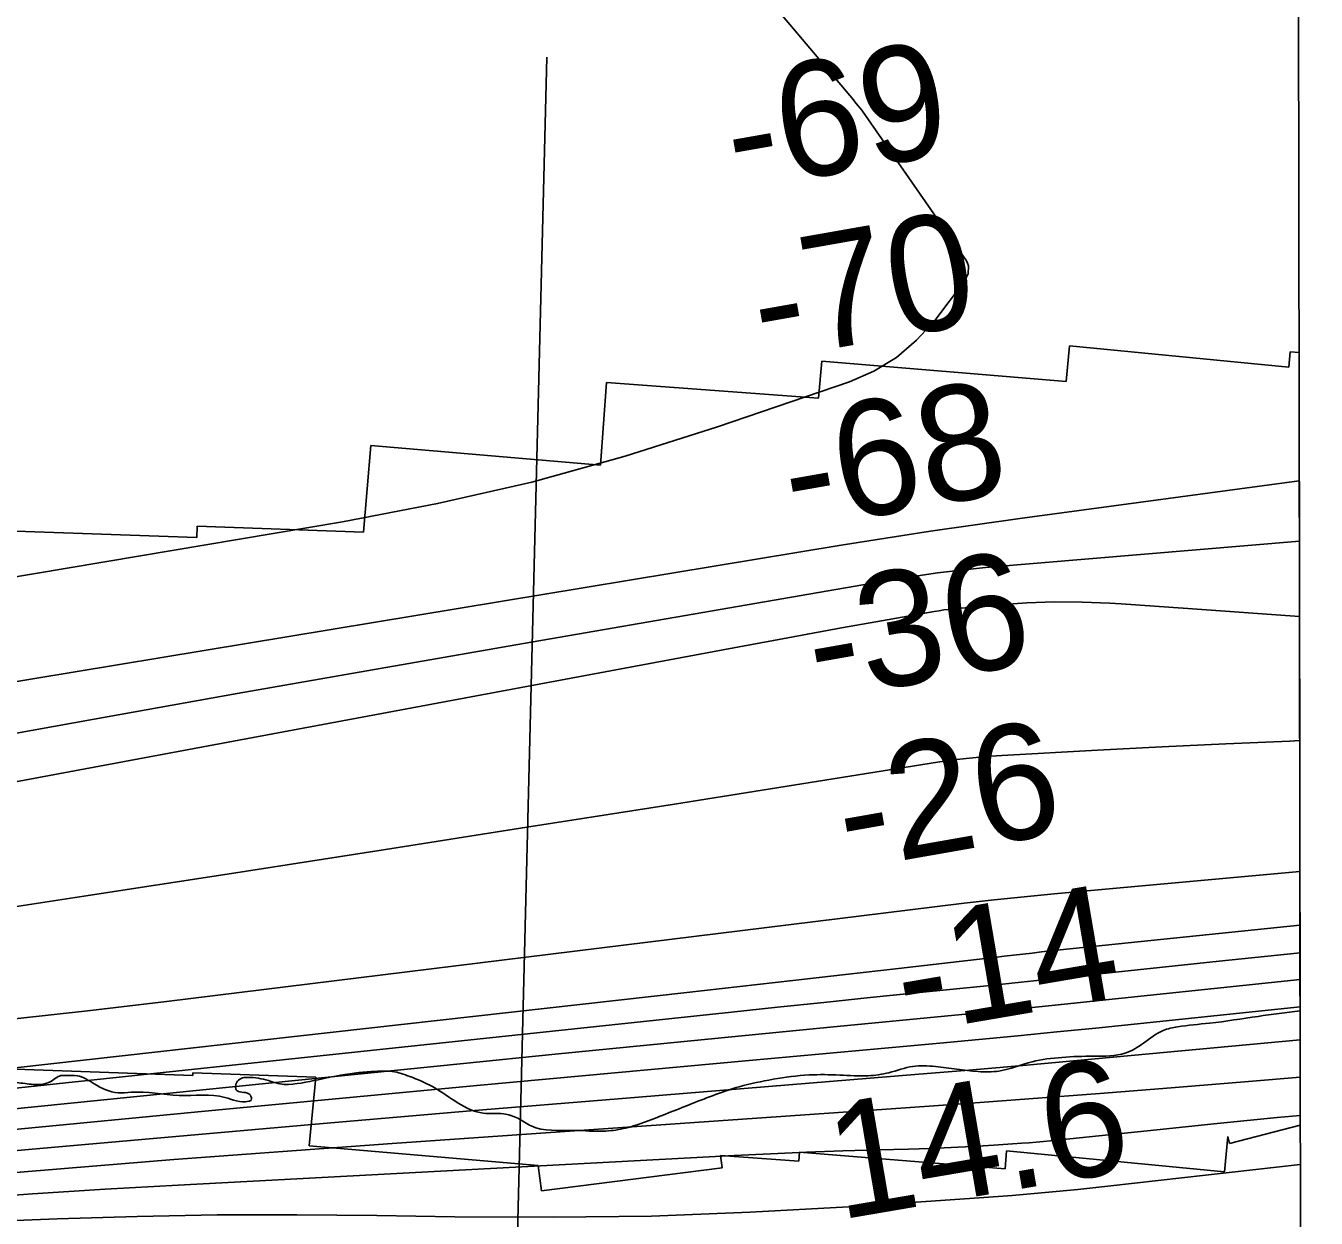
# Model space of a CAD drawing. Extents: x 3297772 to 3335630, y 634068 to 659439.
# Drawn here: x 3332702 to 3333452, y 645791 to 646484 of the extents above; entities that cross this region are included whole.
import ezdxf

# ---------------------------------------------------------------- set-up
doc = ezdxf.new("R2010")
doc.units = 0
for name, color, linetype in [('V-GRID-FRAM', 7, 'Continuous'), ('V-RIVR-EDGE', 7, 'Continuous'), ('V-RIVR-RANG', 7, 'Continuous'), ('V-RRAP-RVMT', 7, 'Continuous'), ('V-TOPO-DPTH', 7, 'Continuous'), ('V-TOPO-MAJR', 7, 'Continuous'), ('V-TOPO-MINR', 7, 'Continuous'), ('V-TOPO-WATR', 7, 'Continuous')]:
    doc.layers.add(name, color=color, linetype=linetype)

msp = doc.modelspace()

# ---------------------------------------------------------------- linework, layer by layer
at = {"layer": 'V-GRID-FRAM'}
msp.add_lwpolyline([(3301870.22, 657630.6), (3333425.54, 657662.73), (3333451.99, 639478.67), (3301880.8, 639446.53), (3301870.22, 657630.6)], dxfattribs=at)
at = {"layer": 'V-RIVR-EDGE'}
msp.add_spline([(3330448.91, 645637.24), (3330473.78, 645644.86), (3330485.12, 645645.56), (3330500.47, 645644.79), (3330522.03, 645643.64), (3330539.58, 645642.87), (3330562.96, 645640.25), (3330599.14, 645635.41), (3330611.94, 645635.38), (3330614.5, 645637.57), (3330621.82, 645642.67), (3330634.62, 645644.46), (3330658.02, 645645.13), (3330676.29, 645641.43), (3330692.73, 645638.83), (3330694.18, 645635.18), (3330695.63, 645630.42), (3330718.29, 645625.61), (3330735.1, 645623.74), (3330742.41, 645624.46), (3330747.53, 645627), (3330751.57, 645631.38), (3330753.4, 645635.03), (3330761.08, 645637.2), (3330782.3, 645640.81), (3330789.24, 645640.42), (3330793.98, 645636.03), (3330802.72, 645623.94), (3330811.47, 645611.49), (3330815.47, 645603.8), (3330821.3, 645595.75), (3330822.01, 645586.61), (3330823.07, 645574.91), (3330824.52, 645569.05), (3330830.72, 645561.36), (3330835.47, 645560.99), (3330841.32, 645560.97), (3330847.18, 645568.63), (3330850.11, 645570.09), (3330855.23, 645571.54), (3330859.98, 645570.43), (3330868.02, 645567.85), (3330874.96, 645567.47), (3330884.11, 645569.27), (3330893.25, 645573.27), (3330905.35, 645585.3), (3330915.98, 645598.07), (3330920.37, 645599.52), (3330923.66, 645599.88), (3330931.33, 645596.57), (3330964.54, 645574.19), (3330990.45, 645558.04), (3331006.9, 645555.81), (3331027.37, 645556.49), (3331050.41, 645560.82), (3331062.48, 645564.08), (3331069.8, 645569.18), (3331073.84, 645575.38), (3331078.97, 645581.58), (3331080.47, 645593.28), (3331079.04, 645606.81), (3331077.62, 645625.45), (3331079.1, 645633.49), (3331082.04, 645639.7), (3331082.41, 645641.53), (3331080.96, 645646.28), (3331082.06, 645648.11), (3331083.53, 645650.3), (3331090.49, 645655.03), (3331104.38, 645656.46), (3331108.77, 645656.45), (3331111.69, 645653.88), (3331118.99, 645651.31), (3331128.13, 645649.82), (3331136.89, 645646.14), (3331145.29, 645644.3), (3331147.85, 645645.02), (3331151.89, 645649.03), (3331154.09, 645652.68), (3331158.48, 645654.86), (3331161.77, 645654.12), (3331162.49, 645650.47), (3331163.92, 645638.4), (3331166.1, 645632.18), (3331174.86, 645626.68), (3331193.49, 645621.51), (3331201.17, 645621.49), (3331209.21, 645624.03), (3331216.91, 645630.96), (3331220.58, 645637.89), (3331221.33, 645645.2), (3331221.71, 645651.05), (3331219.54, 645660.93), (3331219.55, 645665.31), (3331221.75, 645667.87), (3331223.22, 645668.59), (3331223.96, 645672.25), (3331224.33, 645674.07), (3331226.89, 645674.8), (3331232.73, 645674.05), (3331234.2, 645675.88), (3331234.57, 645678.44), (3331237.5, 645678.79), (3331242.98, 645677.32), (3331252.48, 645675.47), (3331262.34, 645674.71), (3331276.6, 645675.77), (3331288.31, 645677.57), (3331300.74, 645680.83), (3331309.17, 645688.12), (3331324.57, 645709.29), (3331338.89, 645733.01), (3331346.22, 645741.4), (3331353.54, 645744.67), (3331367.44, 645747.2), (3331376.94, 645748.63), (3331391.2, 645748.23), (3331400.7, 645747.11), (3331406.55, 645746.73), (3331412.4, 645748.55), (3331415.33, 645750), (3331416.42, 645747.81), (3331418.61, 645746.34), (3331424.09, 645746.32), (3331431.78, 645750.33), (3331439.82, 645751.04), (3331465.05, 645752.44), (3331476.02, 645754.6), (3331481.52, 645758.98), (3331488.11, 645763.35), (3331494.33, 645765.89), (3331501.27, 645766.24), (3331514.43, 645765.48), (3331515.89, 645762.91), (3331517.71, 645761.08), (3331527.21, 645758.86), (3331535.98, 645758.84), (3331540.37, 645760.66), (3331541.11, 645762.49), (3331540.38, 645765.05), (3331536.01, 645768.35), (3331536.01, 645770.17), (3331537.11, 645771.63), (3331540.04, 645771.99), (3331557.57, 645767.93), (3331569.27, 645767.53), (3331580.97, 645767.5), (3331595.96, 645769.3), (3331613.51, 645772.18), (3331624.85, 645773.24), (3331630.33, 645771.4), (3331633.61, 645768.47), (3331638.72, 645767.73), (3331643.11, 645768.08), (3331648.6, 645770.63), (3331652.63, 645773.91), (3331660.31, 645775.72), (3331670.91, 645775.32), (3331678.21, 645771.29), (3331684.06, 645769.44), (3331691.37, 645768.69), (3331711.11, 645769.74), (3331753.53, 645776.22), (3331799.6, 645782.32), (3331827.02, 645783.35), (3331852.99, 645787.67), (3331887.72, 645791.24), (3331916.24, 645792.63), (3331931.22, 645791.86), (3331942.55, 645790.01), (3331954.96, 645781.93), (3331968.46, 645770.93), (3331978.31, 645765.43), (3332002.42, 645757.69), (3332022.16, 645755.81), (3332044.46, 645757.22), (3332072.25, 645760.44), (3332109.19, 645767.66), (3332134.05, 645770.89), (3332153.43, 645771.94), (3332163.66, 645772.64), (3332202.8, 645780.95), (3332228.77, 645786.01), (3332234.99, 645790.01), (3332245.61, 645799.13), (3332252.94, 645806.42), (3332260.26, 645810.42), (3332275.26, 645814.04), (3332289.52, 645815.47), (3332303.41, 645813.6), (3332324.58, 645804.05), (3332345.4, 645794.13), (3332361.1, 645788.6), (3332369.87, 645788.22), (3332383.03, 645788.92), (3332399.48, 645788.14), (3332415.19, 645784.82), (3332428.71, 645782.59), (3332441.5, 645781.83), (3332451.38, 645785.82), (3332467.49, 645793.83), (3332481.4, 645804.03), (3332490.55, 645806.93), (3332500.42, 645806.9), (3332507.36, 645806.52), (3332513.94, 645806.5), (3332520.89, 645807.22), (3332533.7, 645811.57), (3332542.48, 645814.84), (3332553.82, 645819.2), (3332575.4, 645826.09), (3332590.04, 645832.27), (3332610.17, 645843.19), (3332632.88, 645858.85), (3332647.15, 645866.49), (3332662.15, 645870.47), (3332681.16, 645871.16), (3332696.51, 645869.66), (3332706.01, 645868.54), (3332710.4, 645868.53), (3332715.88, 645869.98), (3332722.11, 645873.62), (3332725.4, 645873.61), (3332731.61, 645873.59), (3332741.47, 645868.82), (3332755.35, 645863.66), (3332763.02, 645864.01), (3332790.8, 645862.11), (3332817.48, 645860.95), (3332831.37, 645858.72), (3332832.83, 645859.45), (3332832.84, 645860.91), (3332831.38, 645863.11), (3332824.07, 645865.32), (3332823.71, 645867.52), (3332824.82, 645870.44), (3332827.75, 645872.26), (3332831.04, 645872.62), (3332842.73, 645870.76), (3332851.86, 645868.54), (3332854.42, 645868.54), (3332874.17, 645871.78), (3332895.38, 645875.38), (3332904.89, 645876.09), (3332914.76, 645876.06), (3332924.99, 645873.11), (3332938.13, 645867.23), (3332953.09, 645857.69), (3332967.7, 645851.81), (3332979.4, 645851.41), (3332987.8, 645848.83), (3332995.47, 645844.43), (3333019.95, 645841.81), (3333038.96, 645841.4), (3333050.66, 645843.19), (3333067.86, 645849), (3333089.08, 645857.36), (3333116.52, 645867.16), (3333136.27, 645871.5), (3333157.11, 645874), (3333175.02, 645873.96), (3333191.47, 645873.55), (3333203.54, 645875.35), (3333217.44, 645878.97), (3333230.6, 645878.94), (3333255.45, 645875.95), (3333267.51, 645876.29), (3333286.9, 645881.72), (3333304.09, 645884.24), (3333322.73, 645884.93), (3333341.01, 645886.71), (3333351.63, 645892.53), (3333362.98, 645899.81), (3333371.39, 645901.99), (3333390.04, 645904.13), (3333418.2, 645908.08), (3333442.63, 645911.21)], degree=3, dxfattribs=at)
at = {"layer": 'V-RIVR-RANG'}
msp.add_line((3332967.54, 644966.02), (3333004.59, 646465.56), dxfattribs=at)
at = {"layer": 'V-RRAP-RVMT'}
for p, q in [((3333306.68, 646277.13), (3333308.63, 646297.83)), ((3333308.63, 646297.83), (3333436.12, 646285.43)), ((3333162.69, 646267.33), (3333164.46, 646288.83)), ((3333164.46, 646288.83), (3333306.68, 646277.13)), ((3333436.12, 646285.43), (3333436.82, 646294.37)), ((3333436.82, 646294.37), (3333442.07, 646293.97)), ((3333442.07, 646293.97), (3333442.73, 645844.87)), ((3333035.85, 646228.4), (3333039.35, 646276.58)), ((3333039.35, 646276.58), (3333162.69, 646267.33)), ((3332897.99, 646189.59), (3332902.32, 646239.9)), ((3332902.32, 646239.9), (3333035.85, 646228.4)), ((3332673.08, 646190.83), (3332801.12, 646186.35)), ((3332801.12, 646186.35), (3332801.34, 646192.96)), ((3332801.34, 646192.96), (3332897.99, 646189.59)), ((3332798.82, 645873.8), (3332670.12, 645878.34)), ((3332798.88, 645875.19), (3332798.82, 645873.8)), ((3332870.33, 645872.73), (3332798.88, 645875.19)), ((3332866.48, 645832.9), (3332870.33, 645872.73)), ((3333400.59, 645838.28), (3333398.59, 645817.74)), ((3333401.62, 645834.22), (3333400.59, 645838.28)), ((3333442.73, 645844.87), (3333401.62, 645834.22)), ((3332999.68, 645821.39), (3332866.48, 645832.9)), ((3333151.14, 645823.91), (3333105.61, 645827.29)), ((3333105.61, 645827.29), (3333106.52, 645819.99)), ((3333151.53, 645829.22), (3333151.14, 645823.91)), ((3333271.05, 645819.41), (3333151.53, 645829.22)), ((3333271.87, 645829.88), (3333271.05, 645819.41)), ((3333398.59, 645817.74), (3333271.87, 645829.88)), ((3333001.6, 645806.69), (3332999.68, 645821.39)), ((3333106.52, 645819.99), (3333001.6, 645806.69))]:
    msp.add_line(p, q, dxfattribs=at)
at = {"layer": 'V-TOPO-DPTH'}
for points in [[(3333442.4, 646068.34), (3333442.3, 646140.55), (3333377.29, 646145.2), (3333357.94, 646146.5), (3333338.59, 646147.77), (3333332.09, 646148.18), (3333315.99, 646148.84), (3333299.89, 646149), (3333283.8, 646148.41), (3333267.72, 646147.32), (3333241.37, 646144.92), (3333238.47, 646144.62), (3333235.58, 646144.27), (3333232.7, 646143.85), (3333229.83, 646143.38), (3333195.87, 646137.36), (3333176.03, 646133.82), (3333156.2, 646130.24), (3333136.37, 646126.61), (3333116.56, 646122.93), (3332551.12, 646017.39)], [(3333442.3, 646140.55), (3333377.29, 646145.2), (3333357.94, 646146.5), (3333338.59, 646147.77), (3333332.09, 646148.18), (3333315.99, 646148.84), (3333299.89, 646149), (3333283.8, 646148.41), (3333267.72, 646147.32), (3333241.37, 646144.92), (3333238.47, 646144.62), (3333235.58, 646144.27), (3333232.7, 646143.85), (3333229.83, 646143.38), (3333195.87, 646137.36), (3333176.03, 646133.82), (3333156.2, 646130.24), (3333136.37, 646126.61), (3333116.56, 646122.93), (3332551.12, 646017.39)], [(3332528.66, 645946.13), (3332735.45, 645977.9), (3332821.31, 645991.16), (3332907.16, 646004.49), (3332992.99, 646017.95), (3333078.81, 646031.5), (3333231.79, 646055.75), (3333241.12, 646057.08), (3333250.47, 646058.22), (3333259.85, 646059.07), (3333269.25, 646059.73), (3333324.92, 646062.77), (3333362.17, 646064.71), (3333399.43, 646066.51), (3333436.7, 646068.11), (3333442.4, 646068.34), (3333442.51, 645992.32)], [(3332528.66, 645946.13), (3332735.45, 645977.9), (3332821.31, 645991.16), (3332907.16, 646004.49), (3332992.99, 646017.95), (3333078.81, 646031.5), (3333231.79, 646055.75), (3333241.12, 646057.08), (3333250.47, 646058.22), (3333259.85, 646059.07), (3333269.25, 646059.73), (3333324.92, 646062.77), (3333362.17, 646064.71), (3333399.43, 646066.51), (3333436.7, 646068.11), (3333442.4, 646068.34)], [(3332695.25, 645906.63), (3332739.38, 645911.46), (3332783.48, 645916.64), (3333230.01, 645971.78), (3333247.39, 645973.84), (3333264.77, 645975.79), (3333282.18, 645977.58), (3333299.59, 645979.25), (3333442.51, 645992.32), (3333442.58, 645945.04)], [(3333442.51, 645992.32), (3333299.59, 645979.25), (3333282.18, 645977.58), (3333264.77, 645975.79), (3333247.39, 645973.84), (3333230.01, 645971.78), (3332783.48, 645916.64), (3332739.38, 645911.46), (3332695.25, 645906.63)], [(3333442.58, 645945.04), (3333395.64, 645940.09), (3333287.81, 645928.68), (3333280.52, 645927.92), (3333273.22, 645927.16), (3333265.93, 645926.41), (3333258.63, 645925.67), (3333219.45, 645921.72), (3333192.56, 645918.99), (3333165.68, 645916.23), (3333138.8, 645913.43), (3333111.93, 645910.59), (3332542.14, 645850.05)], [(3332542.14, 645850.05), (3333111.93, 645910.59), (3333138.8, 645913.43), (3333165.68, 645916.23), (3333192.56, 645918.99), (3333219.45, 645921.72), (3333258.63, 645925.67), (3333265.93, 645926.41), (3333273.22, 645927.16), (3333280.52, 645927.92), (3333287.81, 645928.68), (3333395.64, 645940.09), (3333442.58, 645945.04), (3333442.63, 645913.52)], [(3333442.63, 645913.52), (3333323.89, 645901.31), (3333301.2, 645899.01), (3333278.5, 645896.77), (3333255.79, 645894.62), (3333233.08, 645892.51), (3333122.29, 645882.45), (3333044.18, 645875.29), (3332966.08, 645868.06), (3332887.99, 645860.71), (3332809.91, 645853.28), (3332568.26, 645830.1)], [(3332568.26, 645830.1), (3332809.91, 645853.28), (3332887.99, 645860.71), (3332966.08, 645868.06), (3333044.18, 645875.29), (3333122.29, 645882.45), (3333233.08, 645892.51), (3333255.79, 645894.62), (3333278.5, 645896.77), (3333301.2, 645899.01), (3333323.89, 645901.31), (3333442.63, 645913.52)], [(3333442.63, 645913.52), (3333442.69, 645872.68), (3333412.68, 645870.27), (3333370.08, 645866.81), (3333367.58, 645866.61), (3333326.23, 645863.3), (3333284.87, 645860.1), (3333243.5, 645857.04), (3333202.12, 645854.09), (3332914.64, 645834.13), (3332851.17, 645829.56), (3332787.71, 645824.79), (3332724.28, 645819.71), (3332660.87, 645814.42)]]:
    msp.add_lwpolyline(points, dxfattribs=at)
at = {"layer": 'V-TOPO-MAJR'}
msp.add_lwpolyline([(3333442.23, 646184.19), (3333259.8, 646168.95), (3333245.8, 646167.51), (3333231.82, 646165.84), (3333217.9, 646163.83), (3333204, 646161.6), (3332991, 646124.78), (3332907.81, 646110.3), (3332824.66, 646095.68), (3332741.53, 646080.87), (3332658.43, 646065.93)], dxfattribs=at)
at = {"layer": 'V-TOPO-MINR'}
for points in [[(3333187.88, 646434.71), (3333187.74, 646434.87), (3333184.55, 646438.7), (3333183.71, 646439.69), (3333182.87, 646440.69), (3333118.34, 646517.33)], [(3332509, 646132.13), (3332885.8, 646195.45), (3332941.13, 646206.14), (3332996.01, 646218.61), (3333050.22, 646233.74), (3333103.98, 646250.64), (3333180.57, 646276.8), (3333194.84, 646283.15), (3333208.04, 646290.99), (3333219.65, 646301.03), (3333230.19, 646312.55), (3333247.57, 646335.35), (3333249.67, 646339.66), (3333249.86, 646344.36), (3333249.33, 646345.81), (3333248.58, 646347.21), (3333188.27, 646434.2), (3333187.88, 646434.71)], [(3333442.18, 646219.26), (3333279.65, 646197.41), (3333253.64, 646193.8), (3333227.65, 646190.02), (3333201.69, 646186.02), (3333175.75, 646181.86), (3332631.76, 646092.14)], [(3332551.12, 646017.39), (3333116.56, 646122.93), (3333136.37, 646126.61), (3333156.2, 646130.24), (3333176.03, 646133.82), (3333195.87, 646137.36), (3333229.83, 646143.38), (3333232.7, 646143.85), (3333235.58, 646144.27), (3333238.47, 646144.62), (3333241.37, 646144.92), (3333267.72, 646147.32), (3333283.8, 646148.41), (3333299.89, 646149), (3333315.99, 646148.84), (3333332.09, 646148.18), (3333338.59, 646147.77), (3333357.94, 646146.5), (3333377.29, 646145.2), (3333442.3, 646140.55)], [(3332528.66, 645946.13), (3332735.45, 645977.9), (3332821.31, 645991.16), (3332907.16, 646004.49), (3332992.99, 646017.95), (3333078.81, 646031.5), (3333231.79, 646055.75), (3333241.12, 646057.08), (3333250.47, 646058.22), (3333259.85, 646059.07), (3333269.25, 646059.73), (3333324.92, 646062.77), (3333362.17, 646064.71), (3333399.43, 646066.51), (3333436.7, 646068.11), (3333442.4, 646068.34)], [(3332695.25, 645906.63), (3332739.38, 645911.46), (3332783.48, 645916.64), (3333230.01, 645971.78), (3333247.39, 645973.84), (3333264.77, 645975.79), (3333282.18, 645977.58), (3333299.59, 645979.25), (3333442.51, 645992.32)], [(3332529.5, 645859.56), (3333086.14, 645921.97), (3333116.87, 645925.43), (3333147.59, 645928.91), (3333178.32, 645932.41), (3333209.04, 645935.93), (3333259.58, 645941.74), (3333265.03, 645942.37), (3333270.48, 645943), (3333275.93, 645943.63), (3333281.37, 645944.27), (3333286.82, 645944.89), (3333292.28, 645945.51), (3333297.73, 645946.1), (3333303.18, 645946.67), (3333442.56, 645961.13)], [(3332542.14, 645850.05), (3333111.93, 645910.59), (3333138.8, 645913.43), (3333165.68, 645916.23), (3333192.56, 645918.99), (3333219.45, 645921.72), (3333258.63, 645925.67), (3333265.93, 645926.41), (3333273.22, 645927.16), (3333280.52, 645927.92), (3333287.81, 645928.68), (3333395.64, 645940.09), (3333442.58, 645945.04)], [(3332555.06, 645840.24), (3332956.25, 645880.77), (3333009.5, 645886.11), (3333062.76, 645891.39), (3333116.03, 645896.6), (3333169.3, 645901.76), (3333245.95, 645909.12), (3333260.9, 645910.58), (3333275.84, 645912.06), (3333290.78, 645913.58), (3333305.72, 645915.13), (3333442.6, 645929.49)], [(3332581.77, 645819.63), (3332703.3, 645830.67), (3332788.97, 645838.34), (3332874.65, 645845.84), (3332960.36, 645853.1), (3333046.07, 645860.21), (3333218.58, 645874.26), (3333250.04, 645876.88), (3333281.49, 645879.58), (3333312.92, 645882.4), (3333344.35, 645885.29), (3333442.65, 645894.53)], [(3332660.87, 645814.42), (3332724.28, 645819.71), (3332787.71, 645824.79), (3332851.17, 645829.56), (3332914.64, 645834.13), (3333202.12, 645854.09), (3333243.5, 645857.04), (3333284.87, 645860.1), (3333326.23, 645863.3), (3333367.58, 645866.61), (3333370.08, 645866.81), (3333412.68, 645870.27), (3333442.69, 645872.68)], [(3332663.17, 645801.88), (3332705.52, 645804.92), (3332747.89, 645807.59), (3332790.28, 645810.02), (3333113.63, 645827.18), (3333134.64, 645828.2), (3333155.65, 645829.11), (3333176.67, 645829.84), (3333197.7, 645830.45), (3333214.97, 645830.88), (3333227.36, 645831.26), (3333239.74, 645831.76), (3333252.12, 645832.42), (3333264.49, 645833.18), (3333280.93, 645834.31), (3333285.07, 645834.62), (3333289.21, 645834.95), (3333293.35, 645835.33), (3333297.48, 645835.74), (3333359.29, 645842.21), (3333394.34, 645845.78), (3333429.39, 645849.21), (3333442.72, 645850.44)], [(3332671.31, 645788.38), (3332719.9, 645790.3), (3332766.39, 645791.75), (3332812.89, 645792.66), (3332859.39, 645792.78), (3332905.9, 645792.37), (3332951.07, 645791.58), (3333008.35, 645791.31), (3333065.6, 645792.03), (3333122.82, 645794.22), (3333180.01, 645797.4), (3333256.04, 645802.6), (3333275.19, 645804.03), (3333294.32, 645805.64), (3333313.43, 645807.5), (3333332.52, 645809.53), (3333442.76, 645821.98)]]:
    msp.add_lwpolyline(points, dxfattribs=at)
at = {"layer": 'V-TOPO-WATR'}
msp.add_lwpolyline([(3332568.26, 645830.1), (3332809.91, 645853.28), (3332887.99, 645860.71), (3332966.08, 645868.06), (3333044.18, 645875.29), (3333122.29, 645882.45), (3333233.08, 645892.51), (3333255.79, 645894.62), (3333278.5, 645896.77), (3333301.2, 645899.01), (3333323.89, 645901.31), (3333442.63, 645913.52)], dxfattribs=at)

# ---------------------------------------------------------------- texts
at = {"layer": 'V-RIVR-RANG'}
for s, rotation, p in [('-69', 9.97564, (3333114.23, 646387.72)), ('-70', 9.97564, (3333129.75, 646288.92)), ('-68', 9.97564, (3333147.61, 646190.52)), ('-36', 9.97564, (3333161.57, 646091.45)), ('-26', 9.97564, (3333179.17, 645993.01)), ('-14', 9.68833, (3333212.91, 645897.74)), ('14.6', 9.68833, (3333174.61, 645789.75))]:
    msp.add_text(s, height=67, rotation=rotation, dxfattribs=at).set_placement(p)

doc.saveas('drawing.dxf')
